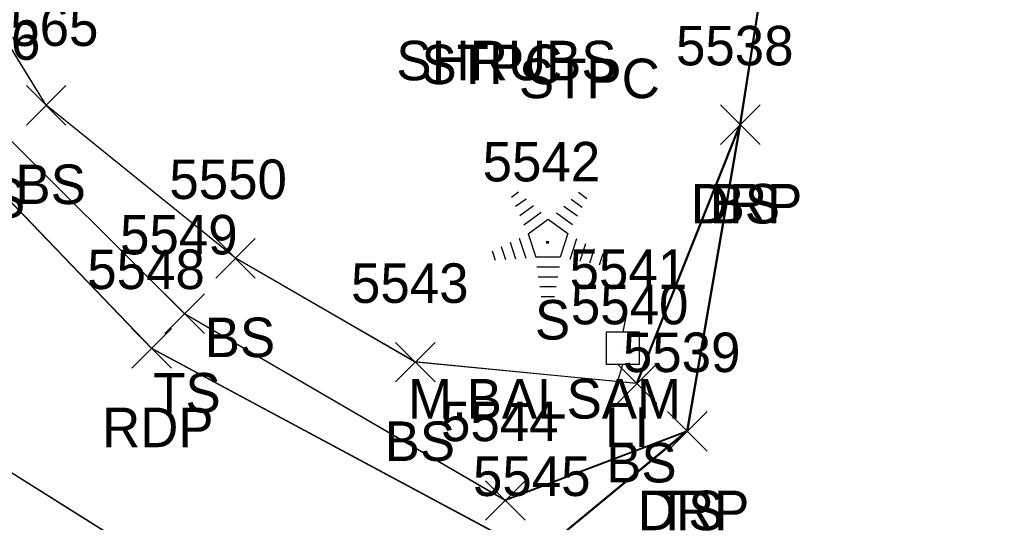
# Model space of a CAD drawing. Extents: x 1554668 to 1563881, y 831386 to 834374.
# Drawn here: x 1561788 to 1561837.15, y 833115.65 to 833141.11 of the extents above; entities that cross this region are included whole.
import ezdxf

# ---------------------------------------------------------------- set-up
doc = ezdxf.new("R2010")
doc.units = 0
for name, color, linetype in [('L_A', 7, 'Continuous'), ('L_C', 7, 'Continuous'), ('L_I', 7, 'Continuous'), ('L_TIC', 7, 'Continuous'), ('LELB', 7, 'Continuous'), ('LTC', 7, 'Continuous'), ('P_A', 7, 'Continuous'), ('P_I', 7, 'Continuous'), ('P_TIC', 7, 'Continuous'), ('PET', 7, 'Continuous'), ('PRC', 7, 'Continuous'), ('R_A', 7, 'Continuous'), ('R_I', 7, 'Continuous'), ('R_TIC', 7, 'Continuous'), ('RDP', 7, 'Continuous'), ('U_A', 7, 'Continuous'), ('U_I', 7, 'Continuous'), ('ULP', 7, 'Continuous')]:
    doc.layers.add(name, color=color, linetype=linetype)

msp = doc.modelspace()

# ---------------------------------------------------------------- linework, layer by layer
at = {"layer": 'L_TIC'}
for points in [[(1561788.355, 833135.769), (1561790.355, 833137.769)], [(1561790.355, 833135.769), (1561788.355, 833137.769)], [(1561823.485, 833134.788), (1561825.485, 833136.788)], [(1561825.485, 833134.788), (1561823.485, 833136.788)], [(1561797.933, 833128.025), (1561799.933, 833130.025)], [(1561799.933, 833128.025), (1561797.933, 833130.025)], [(1561795.36, 833125.223), (1561797.36, 833127.223)], [(1561797.36, 833125.223), (1561795.36, 833127.223)], [(1561807.038, 833122.77), (1561809.038, 833124.77)], [(1561809.038, 833122.77), (1561807.038, 833124.77)], [(1561818.253, 833121.686), (1561820.253, 833123.686)], [(1561820.253, 833121.686), (1561818.253, 833123.686)], [(1561820.804, 833119.268), (1561822.804, 833121.268)], [(1561822.804, 833119.268), (1561820.804, 833121.268)], [(1561811.593, 833115.773), (1561813.593, 833117.773)], [(1561813.593, 833115.773), (1561811.593, 833117.773)]]:
    msp.add_lwpolyline(points, dxfattribs=at)
at = {"layer": 'LELB'}
for points in [[(1561821.804, 833120.268), (1561812.593, 833116.773), (1561796.36, 833126.223), (1561786.469, 833136.069), (1561778.429, 833149.597), (1561773.126, 833170.752), (1561774.428, 833192.304), (1561780.247, 833223.142), (1561786.312, 833246.799), (1561790.342, 833266.113), (1561790.515, 833269.155), (1561794.294, 833282.39), (1561814.373, 833282.491)], [(1561821.754, 833120.279), (1561812.547, 833116.78), (1561796.361, 833126.224), (1561786.471, 833136.07), (1561778.428, 833149.596), (1561773.128, 833170.754), (1561774.427, 833192.301), (1561780.248, 833223.144), (1561786.314, 833246.8), (1561790.345, 833266.111), (1561790.517, 833269.153), (1561794.295, 833282.393), (1561814.373, 833282.489)], [(1561821.754, 833120.279), (1561812.547, 833116.78), (1561796.361, 833126.224), (1561786.471, 833136.07), (1561778.428, 833149.596), (1561773.128, 833170.754), (1561774.427, 833192.301), (1561780.248, 833223.144), (1561786.314, 833246.8), (1561790.345, 833266.111), (1561790.517, 833269.153), (1561794.295, 833282.393), (1561814.373, 833282.489)], [(1561821.754, 833120.279), (1561812.547, 833116.78), (1561796.361, 833126.224), (1561786.471, 833136.07), (1561778.428, 833149.596), (1561773.128, 833170.754), (1561774.427, 833192.301), (1561780.248, 833223.144), (1561786.314, 833246.8), (1561790.345, 833266.111), (1561790.517, 833269.153), (1561794.295, 833282.393), (1561814.373, 833282.489)], [(1561824.485, 833135.788), (1561819.253, 833122.686), (1561808.038, 833123.77), (1561798.933, 833129.025), (1561789.355, 833136.769), (1561780.473, 833151.204), (1561776.967, 833170.943), (1561780.586, 833191.201), (1561787.463, 833222.391), (1561791.202, 833238.333), (1561803.716, 833240.998)], [(1561824.434, 833135.799), (1561819.203, 833122.696), (1561807.987, 833123.781), (1561798.934, 833129.026), (1561789.357, 833136.77), (1561780.47, 833151.201), (1561776.969, 833170.946), (1561780.587, 833191.204), (1561787.463, 833222.39), (1561791.205, 833238.333), (1561803.717, 833241.001)], [(1561824.434, 833135.799), (1561819.203, 833122.696), (1561807.987, 833123.781), (1561798.934, 833129.026), (1561789.357, 833136.77), (1561780.47, 833151.201), (1561776.969, 833170.946), (1561780.587, 833191.204), (1561787.463, 833222.39), (1561791.205, 833238.333), (1561803.717, 833241.001)], [(1561824.434, 833135.799), (1561819.203, 833122.696), (1561807.987, 833123.781), (1561798.934, 833129.026), (1561789.357, 833136.77), (1561780.47, 833151.201), (1561776.969, 833170.946), (1561780.587, 833191.204), (1561787.463, 833222.39), (1561791.205, 833238.333), (1561803.717, 833241.001)]]:
    msp.add_lwpolyline(points, dxfattribs=at)
at = {"layer": 'LTC'}
for p, q in [((1561812.897, 833132.124), (1561813.252, 833132.382)), ((1561816.296, 833132.365), (1561816.715, 833132.06)), ((1561813.107, 833131.659), (1561813.636, 833132.043)), ((1561815.925, 833132.016), (1561816.474, 833131.617)), ((1561813.317, 833131.193), (1561814.02, 833131.704)), ((1561813.526, 833130.727), (1561814.405, 833131.365)), ((1561815.182, 833131.32), (1561815.992, 833130.731)), ((1561815.554, 833131.668), (1561816.233, 833131.174)), ((1561813.751, 833130.272), (1561814.762, 833131.007)), ((1561814.762, 833131.007), (1561815.76, 833130.282)), ((1561812.841, 833129.837), (1561813.112, 833129.001)), ((1561813.296, 833130.053), (1561813.627, 833129.034)), ((1561813.751, 833130.272), (1561814.138, 833129.079)), ((1561815.76, 833130.282), (1561815.368, 833129.079)), ((1561816.197, 833130.011), (1561815.859, 833128.971)), ((1561811.93, 833129.403), (1561812.082, 833128.936)), ((1561812.385, 833129.62), (1561812.597, 833128.968)), ((1561816.642, 833129.761), (1561816.354, 833128.876)), ((1561817.086, 833129.511), (1561816.849, 833128.781)), ((1561815.368, 833129.079), (1561814.138, 833129.079)), ((1561817.53, 833129.26), (1561817.344, 833128.686)), ((1561815.33, 833128.579), (1561814.185, 833128.579)), ((1561815.246, 833128.079), (1561814.258, 833128.079)), ((1561815.162, 833127.579), (1561814.331, 833127.579)), ((1561815.079, 833127.079), (1561814.404, 833127.079))]:
    msp.add_line(p, q, dxfattribs=at)
at = {"layer": 'P_TIC'}
for points in [[(1561793.693, 833123.468), (1561795.693, 833125.468)], [(1561795.693, 833123.468), (1561793.693, 833125.468)]]:
    msp.add_lwpolyline(points, dxfattribs=at)
at = {"layer": 'PET'}
for points in [[(1562141.253, 833047.118), (1562119.219, 833051.02), (1562082.185, 833058.003), (1562039.029, 833066.72), (1561990.705, 833076.46), (1561963.841, 833081.85), (1561937.623, 833086.627), (1561907.239, 833092.025), (1561888.365, 833096.124), (1561864.197, 833100.58), (1561845.905, 833105.219), (1561814.163, 833114.007), (1561794.691, 833124.468), (1561784.578, 833134.978), (1561776.402, 833149.044), (1561771.881, 833170.92), (1561772.446, 833192.579), (1561778.438, 833223.18)], [(1562141.253, 833047.118), (1562119.219, 833051.02), (1562082.185, 833058.003), (1562039.029, 833066.72), (1561990.705, 833076.46), (1561963.841, 833081.85), (1561937.623, 833086.627), (1561907.239, 833092.025), (1561888.365, 833096.124), (1561864.197, 833100.58), (1561845.905, 833105.219), (1561814.163, 833114.007), (1561794.691, 833124.468), (1561784.578, 833134.978), (1561776.402, 833149.044), (1561771.881, 833170.92), (1561772.446, 833192.579), (1561778.438, 833223.18)], [(1562141.253, 833047.118), (1562119.219, 833051.02), (1562082.185, 833058.003), (1562039.029, 833066.72), (1561990.705, 833076.46), (1561963.841, 833081.85), (1561937.623, 833086.627), (1561907.239, 833092.025), (1561888.365, 833096.124), (1561864.197, 833100.58), (1561845.905, 833105.219), (1561814.163, 833114.007), (1561794.691, 833124.468), (1561784.578, 833134.978), (1561776.402, 833149.044), (1561771.881, 833170.92), (1561772.446, 833192.579), (1561778.438, 833223.18)], [(1562141.251, 833047.118), (1562119.213, 833051.023), (1562082.178, 833058.006), (1562039.08, 833066.71), (1561990.757, 833076.45), (1561963.888, 833081.841), (1561937.672, 833086.619), (1561907.286, 833092.016), (1561888.413, 833096.116), (1561864.244, 833100.574), (1561845.952, 833105.212), (1561814.212, 833113.998), (1561794.693, 833124.468), (1561784.58, 833134.979), (1561776.404, 833149.046), (1561771.883, 833170.923), (1561772.448, 833192.582), (1561778.438, 833223.182)]]:
    msp.add_lwpolyline(points, dxfattribs=at)
at = {"layer": 'PRC'}
for points in [[(1562300.293, 833002.635), (1562265.056, 833007.76), (1562229.752, 833015.899), (1562188.56, 833027.158), (1562163.867, 833032.834), (1562128.368, 833039.745), (1562080.008, 833048.853), (1562037.166, 833057.37), (1561989.079, 833066.767), (1561944.749, 833075.337), (1561893.656, 833085.488), (1561855.803, 833092.68), (1561805.738, 833106.779), (1561782.445, 833121.396), (1561772.46, 833130.936), (1561764.816, 833144.509), (1561760.941, 833173.068), (1561763.812, 833193.359), (1561770.109, 833225.658), (1561775.835, 833254.581), (1561787.627, 833309.043), (1561795.14, 833348.536), (1561800.21, 833371.538), (1561806.437, 833405.192)], [(1562300.297, 833002.634), (1562265.06, 833007.759), (1562229.751, 833015.899), (1562188.563, 833027.157), (1562163.87, 833032.838), (1562128.369, 833039.745), (1562080.013, 833048.851), (1562037.119, 833057.379), (1561989.031, 833066.776), (1561944.699, 833075.346), (1561893.607, 833085.494), (1561855.757, 833092.686), (1561805.685, 833106.789), (1561782.448, 833121.397), (1561772.461, 833130.936), (1561764.814, 833144.506), (1561760.941, 833173.07), (1561763.813, 833193.362), (1561770.108, 833225.654), (1561775.838, 833254.58), (1561787.632, 833309.041), (1561795.141, 833348.53), (1561800.212, 833371.537), (1561806.439, 833405.19)], [(1562300.297, 833002.634), (1562265.06, 833007.759), (1562229.751, 833015.899), (1562188.563, 833027.157), (1562163.87, 833032.838), (1562128.369, 833039.745), (1562080.013, 833048.851), (1562037.119, 833057.379), (1561989.031, 833066.776), (1561944.699, 833075.346), (1561893.607, 833085.494), (1561855.757, 833092.686), (1561805.685, 833106.789), (1561782.448, 833121.397), (1561772.461, 833130.936), (1561764.814, 833144.506), (1561760.941, 833173.07), (1561763.813, 833193.362), (1561770.108, 833225.654), (1561775.838, 833254.58), (1561787.632, 833309.041), (1561795.141, 833348.53), (1561800.212, 833371.537), (1561806.439, 833405.19)], [(1562300.297, 833002.634), (1562265.06, 833007.759), (1562229.751, 833015.899), (1562188.563, 833027.157), (1562163.87, 833032.838), (1562128.369, 833039.745), (1562080.013, 833048.851), (1562037.119, 833057.379), (1561989.031, 833066.776), (1561944.699, 833075.346), (1561893.607, 833085.494), (1561855.757, 833092.686), (1561805.685, 833106.789), (1561782.448, 833121.397), (1561772.461, 833130.936), (1561764.814, 833144.506), (1561760.941, 833173.07), (1561763.813, 833193.362), (1561770.108, 833225.654), (1561775.838, 833254.58), (1561787.632, 833309.041), (1561795.141, 833348.53), (1561800.212, 833371.537), (1561806.439, 833405.19)]]:
    msp.add_lwpolyline(points, dxfattribs=at)
at = {"layer": 'R_TIC'}
for points in [[(1561823.485, 833134.788), (1561825.485, 833136.788)], [(1561825.485, 833134.788), (1561823.485, 833136.788)], [(1561820.804, 833119.268), (1561822.804, 833121.268)], [(1561822.804, 833119.268), (1561820.804, 833121.268)]]:
    msp.add_lwpolyline(points, dxfattribs=at)
at = {"layer": 'RDP'}
for points in [[(1561822.824, 833163.589), (1561822.729, 833159.43), (1561826.693, 833150.217), (1561824.434, 833135.799), (1561821.754, 833120.279), (1561814.163, 833114.007)], [(1561822.824, 833163.589), (1561822.729, 833159.43), (1561826.693, 833150.217), (1561824.434, 833135.799), (1561821.754, 833120.279), (1561814.163, 833114.007)], [(1561822.824, 833163.589), (1561822.729, 833159.43), (1561826.693, 833150.217), (1561824.434, 833135.799), (1561821.754, 833120.279), (1561814.163, 833114.007)], [(1561822.871, 833163.583), (1561822.779, 833159.419), (1561826.739, 833150.212), (1561824.485, 833135.788), (1561821.804, 833120.268), (1561814.212, 833113.998)]]:
    msp.add_lwpolyline(points, dxfattribs=at)
at = {"layer": 'ULP'}
for p, q in [((1561818.702, 833126.147), (1561818.535, 833125.313)), ((1561817.702, 833123.647), (1561817.702, 833125.313)), ((1561817.702, 833125.313), (1561819.368, 833125.313)), ((1561819.368, 833125.313), (1561819.368, 833123.647)), ((1561818.535, 833124.48), (1561818.535, 833124.48)), ((1561819.368, 833123.647), (1561817.702, 833123.647)), ((1561818.285, 833122.813), (1561818.535, 833123.647))]:
    msp.add_line(p, q, dxfattribs=at)

# ---------------------------------------------------------------- texts
at = {"layer": 'L_A'}
for s, p in [('STPC', (1561808.345, 833137.839)), ('STPC', (1561813.275, 833137.127)), ('BS', (1561787.796, 833131.769)), ('TS', (1561784.878, 833131.069)), ('BS', (1561822.926, 833130.788)), ('S', (1561814.088, 833124.916)), ('BS', (1561797.374, 833124.025)), ('TS', (1561794.769, 833121.223)), ('BS', (1561806.479, 833118.77)), ('BS', (1561817.693, 833117.686)), ('TS', (1561820.214, 833115.268))]:
    msp.add_text(s, height=2, dxfattribs=at).set_placement(p)
at = {"layer": 'L_C'}
for s, p in [('SHRUBS', (1561807.073, 833138.033)), ('M.BALSAM', (1561807.663, 833120.916))]:
    msp.add_text(s, height=2, dxfattribs=at).set_placement(p)
at = {"layer": 'L_I'}
for s, p in [('5565', (1561786.048, 833139.769)), ('5566', (1561783.107, 833139.069)), ('5538', (1561821.225, 833138.788)), ('5542', (1561811.442, 833132.916)), ('5550', (1561795.587, 833132.025)), ('5549', (1561793.092, 833129.223)), ('5543', (1561804.778, 833126.77)), ('5540', (1561815.906, 833125.686)), ('5539', (1561818.537, 833123.268)), ('5544', (1561809.334, 833119.773))]:
    msp.add_text(s, height=2, dxfattribs=at).set_placement(p)
at = {"layer": 'LTC'}
msp.add_text('.', height=1.037, rotation=270, dxfattribs=at).set_placement((1561814.645, 833130.02))
at = {"layer": 'P_A'}
msp.add_text('RDP', height=2, dxfattribs=at).set_placement((1561792.181, 833119.468))
at = {"layer": 'P_I'}
for s, p in [('5548', (1561791.433, 833127.468)), ('5545', (1561810.952, 833116.998))]:
    msp.add_text(s, height=2, dxfattribs=at).set_placement(p)
at = {"layer": 'R_A'}
for p in [(1561821.973, 833130.788), (1561819.293, 833115.268)]:
    msp.add_text('DRP', height=2, dxfattribs=at).set_placement(p)
at = {"layer": 'R_I'}
for s, p in [('5538', (1561821.225, 833138.788)), ('5539', (1561818.537, 833123.268)), ('5545', (1561810.952, 833116.998))]:
    msp.add_text(s, height=2, dxfattribs=at).set_placement(p)
at = {"layer": 'U_A'}
msp.add_text('LI', height=2, dxfattribs=at).set_placement((1561817.637, 833119.48))
at = {"layer": 'U_I'}
msp.add_text('5541', height=2, dxfattribs=at).set_placement((1561815.842, 833127.48))

doc.saveas('drawing.dxf')
